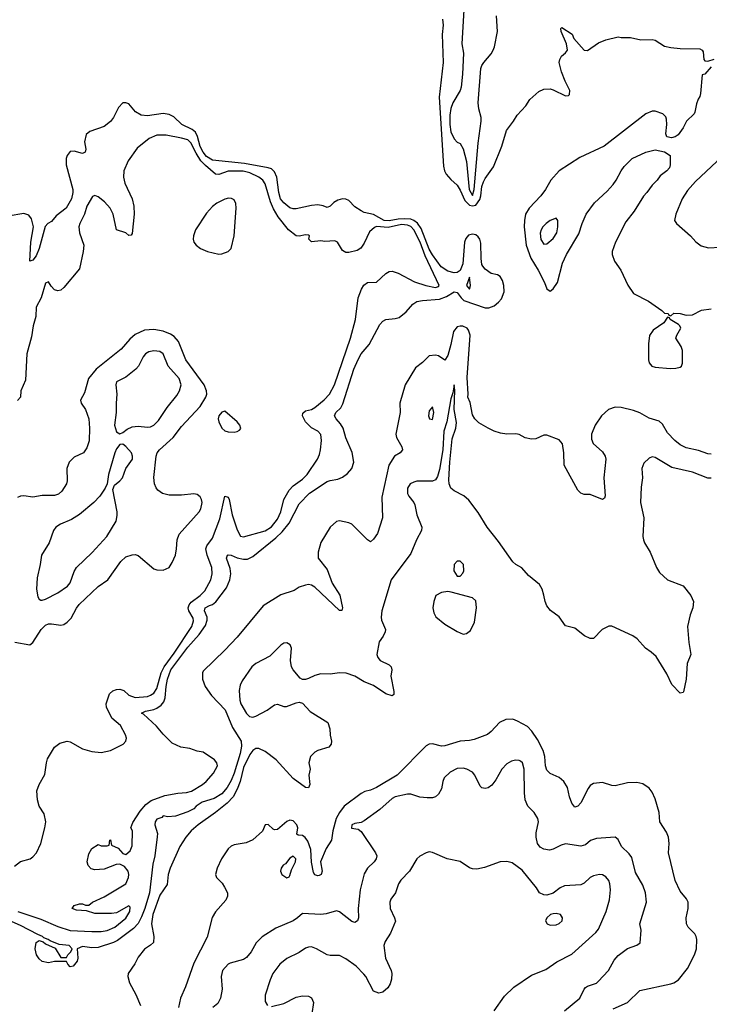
# Model space of a CAD drawing. Header units: inches. Extents: x 1473912 to 1647258, y 640388 to 773423.
# Tile 305 of 420: x 1525464 to 1529919, y 743071 to 749426. Entities that reach past the tile are written whole.
import ezdxf

# ---------------------------------------------------------------- set-up
doc = ezdxf.new("R2010")
doc.units = ezdxf.units.IN
doc.header["$MEASUREMENT"] = 0
doc.layers.add('B5724', color=7, linetype='Continuous')

msp = doc.modelspace()

# ---------------------------------------------------------------- linework, layer by layer
at = {"layer": 'B5724', "color": 5}
for points, elevation in [([(1528332.2, 749490), (1528320.6, 749270), (1528330.1, 749210), (1528325.3, 749074.7), (1528316.3, 748990), (1528310.1, 748969.9), (1528262.5, 748890), (1528248.2, 748851.8), (1528243.1, 748810), (1528243.6, 748750), (1528250, 748702.6), (1528270, 748657.4), (1528290, 748636.5), (1528310, 748626), (1528330, 748593.4), (1528350.1, 748510.1), (1528368.2, 748330), (1528390, 748291.3), (1528399.6, 748330), (1528425, 748630), (1528446.3, 748770), (1528446.2, 748793.8), (1528429.9, 748850), (1528426.2, 748890), (1528444.1, 749110), (1528449.8, 749130), (1528462.6, 749150), (1528510, 749205.7), (1528522.8, 749230), (1528530.7, 749250), (1528549.8, 749350), (1528543.5, 749450)], 680), ([(1528196, 749430), (1528199.6, 749390), (1528192.3, 749330), (1528199.6, 749150), (1528173.9, 748926.1), (1528201, 748481), (1528208.4, 748450), (1528219.8, 748430), (1528250, 748394.2), (1528290, 748357.3), (1528310, 748326.7), (1528339.9, 748259.9), (1528370, 748227.9), (1528390, 748224.1), (1528410, 748229.7), (1528435.6, 748264.4), (1528443.4, 748290), (1528450.3, 748349.7), (1528459.9, 748380.1), (1528470, 748401.3), (1528523.9, 748476.1), (1528577.7, 748610), (1528609.7, 748710.3), (1528655.1, 748770), (1528677.2, 748810), (1528733.2, 748870), (1528759, 748910), (1528817.2, 748962.8), (1528850, 748978), (1528890, 748979.1), (1528910, 748973.4), (1528990, 748934), (1529010, 748936), (1529015.9, 748944.1), (1529018.4, 748970), (1528988.3, 749028.3), (1528963.6, 749090), (1528949.5, 749150), (1528953.2, 749170), (1528964, 749190), (1528990, 749211.3), (1529004, 749230), (1528995.8, 749270), (1528962.4, 749350), (1528959, 749370), (1528965.4, 749374.6), (1529033.2, 749333.2), (1529044.7, 749304.7), (1529110, 749228.4), (1529131.9, 749228.1), (1529204.1, 749275.9), (1529250, 749296), (1529330, 749316), (1529350, 749311.3), (1529408.9, 749311.1), (1529476.9, 749296.9), (1529550, 749298.8), (1529570, 749294.8), (1529630, 749254.8), (1529670, 749247.3), (1529730, 749240.5), (1529857.5, 749237.5), (1529872, 749230), (1529878.8, 749218.8), (1529882.8, 749170), (1529890, 749161), (1529910, 749158), (1529950, 749170.8)], 660), ([(1529930, 749121.2), (1529890, 749074), (1529872, 749070), (1529862, 748950), (1529858, 748930), (1529846.8, 748913.2), (1529836.8, 748883.2), (1529826, 748830), (1529821, 748819), (1529771.3, 748770), (1529750, 748728), (1529716.8, 748683.2), (1529698, 748670), (1529675.6, 748664.4), (1529645.2, 748670), (1529638, 748690), (1529645.1, 748750), (1529643.3, 748783.3), (1529638.3, 748798.3), (1529618.9, 748818.9), (1529570, 748835.4), (1529550, 748834.8), (1529510, 748818.2), (1529240.3, 748610), (1529082.9, 748537.1), (1528950, 748451.5), (1528894.4, 748390), (1528860.2, 748330), (1528830.2, 748290), (1528755.8, 748210), (1528732.3, 748170), (1528724.4, 748130), (1528723.4, 748090), (1528735.7, 747970), (1528765.9, 747885.9), (1528813.8, 747810), (1528855.2, 747730), (1528870, 747688.4), (1528890, 747674), (1528910, 747688.2), (1528937.8, 747730), (1528970, 747855.5), (1528996.4, 747910), (1529075.8, 748044.2), (1529096.9, 748110), (1529123.6, 748170), (1529177.1, 748242.9), (1529260.1, 748319.9), (1529297.5, 748362.5), (1529318.4, 748390), (1529350, 748450.8), (1529370, 748478.8), (1529421.2, 748530), (1529510, 748570.3), (1529570, 748586), (1529630, 748573.7), (1529666, 748550), (1529666, 748490), (1529661, 748470), (1529644.7, 748450), (1529602.5, 748417.5), (1529582.8, 748390), (1529550, 748359), (1529516, 748310), (1529493, 748287), (1529433, 748190), (1529379.5, 748120.5), (1529313.4, 747990), (1529290.7, 747930), (1529290.6, 747910), (1529307.3, 747867.3), (1529347.7, 747810), (1529393.5, 747713.5), (1529430, 747658.8), (1529526, 747610), (1529612, 747550), (1529630, 747532), (1529654, 747530), (1529658, 747518), (1529670, 747514), (1529690, 747531), (1529730.7, 747530.7), (1529770, 747518), (1529810, 747521), (1529869.6, 747550.4), (1529930, 747559.1)], 660), ([(1525452.7, 743670), (1525600.6, 743620.6), (1525710, 743572.8), (1525790, 743546.8), (1525930, 743540.5), (1525990, 743542.3), (1526030, 743548.7), (1526078, 743570), (1526150, 743628.2), (1526176.5, 743670), (1526178.3, 743698.3), (1526170, 743706), (1526090, 743661.6), (1526057, 743657), (1525950, 743657), (1525894.6, 743674.6), (1525830, 743679.3), (1525804, 743690), (1525815.3, 743710), (1525850, 743720.5), (1525870, 743720.7), (1525890, 743711), (1525910, 743711), (1525934, 743730), (1526010, 743764.4), (1526149.2, 743850), (1526166, 743890), (1526169, 743910), (1526164, 743930), (1526141.2, 743961.2), (1526110, 743975.3), (1526086.8, 743973.2), (1526010, 743944), (1525950, 743939), (1525926.3, 743946.3), (1525906.6, 743966.6), (1525899.3, 743990), (1525910, 744042), (1525930, 744078), (1525970, 744102), (1525990, 744094), (1526030, 744094), (1526042, 744098), (1526046, 744130), (1526050, 744132), (1526058, 744098), (1526099.8, 744079.8), (1526130, 744044.7), (1526150, 744038), (1526178.6, 744061.4), (1526190, 744094), (1526192, 744190), (1526182, 744210), (1526194.2, 744245.8), (1526241.5, 744318.5), (1526279.9, 744360.1), (1526314.1, 744385.9), (1526400.8, 744419.2), (1526485.3, 744434.7), (1526541.8, 744438.2), (1526572.9, 744447.1), (1526644.2, 744490), (1526668.7, 744510), (1526716.9, 744563.1), (1526740.9, 744610), (1526738.5, 744630), (1526723.1, 744650), (1526650, 744699), (1526610, 744704.2), (1526562.8, 744722.8), (1526505.2, 744730), (1526450, 744756.9), (1526390, 744815.5), (1526347.4, 744867.4), (1526264.1, 744944.1), (1526251.6, 744950), (1526277.3, 744962.7), (1526330, 744973.5), (1526350, 744982.3), (1526377.7, 745002.4), (1526396.1, 745023.9), (1526404.7, 745050), (1526410, 745121.6), (1526419.1, 745170), (1526441.5, 745230), (1526550, 745375.5), (1526622.8, 745457.2), (1526663.8, 745516.2), (1526675.4, 745550), (1526674.1, 745570), (1526658.1, 745610), (1526661.5, 745630), (1526690, 745646.3), (1526710, 745651.8), (1526732, 745668), (1526799.9, 745760.1), (1526821.1, 745810), (1526827.8, 745850), (1526823, 745883), (1526799.3, 745950), (1526806, 745970), (1526810, 745972.9), (1526830, 745969.1), (1526870, 745952.8), (1526910, 745943.5), (1526934.8, 745945.2), (1526970, 745960.7), (1527118.5, 746081.4), (1527159.7, 746120.3), (1527204.3, 746175.7), (1527270, 746300.8), (1527335.8, 746370), (1527450, 746444.6), (1527470, 746452.7), (1527519.5, 746460.5), (1527550, 746474), (1527581.8, 746498.2), (1527609.8, 746530), (1527623.2, 746570), (1527611.8, 746631.8), (1527570, 746726.6), (1527553.6, 746790), (1527537.5, 746817.5), (1527507.7, 746850), (1527497.6, 746870), (1527506.4, 746890), (1527538.7, 746921.3), (1527552.3, 746947.7), (1527623.3, 747170), (1527650, 747233), (1527670, 747270.2), (1527721.5, 747330), (1527790, 747458.4), (1527810, 747480.4), (1527830, 747490.3), (1527890, 747496.6), (1527915.2, 747504.8), (1527959.8, 747540.2), (1528003.2, 747590), (1528030, 747606.8), (1528065.4, 747614.6), (1528177, 747623), (1528220.9, 747639.1), (1528270, 747669.7), (1528290, 747664.6), (1528315.2, 747630), (1528333.5, 747613.5), (1528470, 747566.5), (1528493.9, 747566.1), (1528530, 747579.8), (1528558, 747602), (1528576.4, 747623.6), (1528594, 747670), (1528592.4, 747710), (1528583.5, 747743.5), (1528568.7, 747768.7), (1528550, 747779.6), (1528510, 747787.6), (1528470, 747816.9), (1528455.4, 747835.4), (1528450, 747846.6), (1528445.4, 747885.4), (1528444.1, 747984.1), (1528436, 748010), (1528425.6, 748025.6), (1528410, 748038.3), (1528390, 748042.7), (1528364, 748036), (1528345.5, 748014.5), (1528338.3, 747990), (1528326.6, 747850), (1528310, 747806.8), (1528290, 747795.1), (1528270, 747792), (1528230, 747802.1), (1528186.8, 747830), (1528130, 747909), (1528110, 747944.7), (1528057.6, 748077.6), (1528033.5, 748113.5), (1528010, 748130), (1527990, 748137.9), (1527950, 748140.9), (1527910, 748138.7), (1527850, 748126.9), (1527818.2, 748130), (1527750, 748168), (1527690, 748181.1), (1527670, 748191.6), (1527630, 748218.7), (1527590, 748258.6), (1527570, 748267.7), (1527550, 748268.8), (1527519.4, 748260.6), (1527493.8, 748246.2), (1527470, 748222.6), (1527450, 748213), (1527424.5, 748224.5), (1527390.5, 748230.5), (1527350, 748227.5), (1527250, 748205.8), (1527230, 748204.8), (1527210, 748211.6), (1527170, 748243.8), (1527149.9, 748270), (1527138, 748310), (1527126.2, 748410), (1527110, 748444.5), (1527090, 748463), (1527070, 748470.9), (1526917.4, 748497.4), (1526710, 748518.3), (1526670, 748543.9), (1526648.6, 748570), (1526630, 748606.5), (1526613, 748673), (1526599.2, 748699.2), (1526577.3, 748717.3), (1526511.6, 748750), (1526459.4, 748799.4), (1526430, 748813.6), (1526390, 748820.8), (1526290, 748806.3), (1526249.6, 748809.6), (1526212.3, 748832.3), (1526170, 748882), (1526150, 748888.7), (1526130, 748888.7), (1526101.4, 748858.6), (1526070, 748794), (1526050, 748769.3), (1526010, 748737.2), (1525916.3, 748703.7), (1525894.4, 748685.6), (1525882, 748638), (1525890.4, 748590), (1525886.8, 748570), (1525870, 748561.6), (1525817, 748577), (1525790, 748574.8), (1525770.2, 748550), (1525764.7, 748530), (1525764.8, 748490), (1525806.4, 748330), (1525807.3, 748310), (1525798.3, 748270), (1525764.7, 748210), (1525700.3, 748159.7), (1525670, 748124.5), (1525646.8, 748110), (1525628.5, 748091.5), (1525590.2, 747950), (1525570, 747901.2), (1525550, 747874), (1525530, 747868), (1525536.2, 747990), (1525552.3, 748090), (1525540.9, 748140.9), (1525523.7, 748163.7), (1525490, 748174.2), (1525390, 748158)], 660), ([(1525430, 743963.9), (1525470, 743992.9), (1525532.7, 744010), (1525550, 744023), (1525571.6, 744050), (1525600.9, 744110), (1525627, 744210), (1525632.3, 744250), (1525621.5, 744301.5), (1525589.2, 744350.8), (1525579.5, 744390), (1525575.1, 744450), (1525589.6, 744490), (1525625.7, 744554.3), (1525636.3, 744630), (1525644.4, 744655.6), (1525689.3, 744730), (1525722.7, 744757.3), (1525770, 744770.5), (1525790, 744766), (1525870, 744719.5), (1525930, 744702.6), (1525990, 744697.6), (1526050, 744710.4), (1526133.2, 744750), (1526149.6, 744770.4), (1526153.3, 744790), (1526148.3, 744810), (1526114.8, 744870), (1526058.6, 744918.6), (1526024.8, 744990), (1526022, 745010), (1526045, 745075), (1526064.8, 745095.2), (1526090, 745103.6), (1526110, 745104.6), (1526136.2, 745096.2), (1526170, 745065.5), (1526210, 745052.3), (1526290, 745058.6), (1526310, 745065.6), (1526330, 745080.1), (1526350.3, 745110), (1526377.1, 745210), (1526396.4, 745250), (1526462.2, 745337.8), (1526575.6, 745510), (1526585.9, 745545.9), (1526583.8, 745563.8), (1526556.4, 745610), (1526551.9, 745630), (1526558.4, 745650), (1526572.6, 745667.4), (1526630, 745710.1), (1526660, 745740), (1526698.8, 745810), (1526708.4, 745850), (1526705.6, 745890), (1526675.7, 745970), (1526667.2, 746010), (1526674, 746030), (1526710, 746079.2), (1526756, 746204), (1526790, 746350.3), (1526810, 746345.2), (1526817.6, 746330), (1526836.9, 746230), (1526870, 746133.7), (1526890, 746092.2), (1526910, 746087.6), (1527050, 746127.8), (1527090, 746153.3), (1527130, 746201.6), (1527151.2, 746250), (1527171.3, 746330), (1527205.2, 746390), (1527230, 746416.6), (1527290, 746460.4), (1527321.2, 746490), (1527387.9, 746590), (1527401.2, 746618.8), (1527407.3, 746650), (1527413.7, 746710), (1527409.8, 746749.8), (1527391.1, 746770), (1527350, 746792.3), (1527310.8, 746830), (1527291.1, 746870), (1527292.8, 746887.2), (1527310, 746901.1), (1527350, 746911.1), (1527370, 746922.3), (1527430, 746972), (1527465, 747010), (1527498.3, 747070), (1527601.3, 747370), (1527633.7, 747490), (1527650.8, 747630), (1527672.4, 747687.6), (1527687.7, 747712.3), (1527710, 747730.3), (1527770, 747731.8), (1527830, 747788.8), (1527850, 747800.3), (1527870, 747802.3), (1527910, 747790.2), (1528014.4, 747734.4), (1528087.7, 747710), (1528150, 747698), (1528170, 747703), (1528174.3, 747710), (1528082.8, 747902.8), (1528050.9, 747990.9), (1528010, 748069), (1527990, 748090.9), (1527970, 748100.1), (1527930, 748103.6), (1527845.5, 748085.5), (1527770, 748090.3), (1527755.4, 748084.6), (1527723.6, 748056.4), (1527690, 747984.2), (1527668.1, 747951.9), (1527644.4, 747935.6), (1527590, 747922.9), (1527570, 747923.7), (1527550, 747936), (1527516.2, 747990), (1527499, 747999), (1527435.1, 747995.1), (1527410, 747998.4), (1527350, 747991.5), (1527331.5, 748010), (1527337, 748030), (1527330, 748034.7), (1527310, 748036.8), (1527270, 748028.9), (1527250, 748031.5), (1527201.1, 748070), (1527134.6, 748154.6), (1527104.6, 748204.6), (1527084.7, 748250), (1527050, 748367.6), (1527033.9, 748390), (1527009, 748409), (1526950, 748437.6), (1526907.8, 748447.8), (1526810, 748449), (1526750, 748427.6), (1526730, 748429.9), (1526664.6, 748484.6), (1526635.1, 748515.1), (1526603.6, 748563.6), (1526570, 748631), (1526550, 748649.9), (1526510, 748662.3), (1526410, 748681.2), (1526350, 748681.4), (1526300.1, 748659.9), (1526223.8, 748596.2), (1526164.4, 748515.6), (1526137.5, 748450), (1526134.3, 748410), (1526142.7, 748370), (1526191.4, 748270), (1526201.4, 748221.4), (1526203.1, 748170), (1526190, 748046), (1526184.7, 748035.3), (1526170, 748033.2), (1526149.7, 748049.7), (1526090, 748069.4), (1526067.9, 748170), (1526048.7, 748210), (1526011.9, 748250), (1525970, 748282.4), (1525950, 748291.1), (1525934.9, 748285.1), (1525898.3, 748221.8), (1525883.7, 748170), (1525851.8, 748110), (1525846.8, 748090), (1525851.5, 748050), (1525877.6, 747970), (1525874.9, 747930), (1525850, 747819), (1525750, 747697.2), (1525730, 747680.9), (1525710, 747677), (1525690, 747682), (1525666.7, 747706.7), (1525650, 747733.2), (1525630, 747725.2), (1525602.7, 747630), (1525571, 747570), (1525569.2, 747510), (1525550.1, 747450), (1525540.1, 747379.9), (1525510.6, 747269.4), (1525500.7, 747099.3), (1525472.1, 747030), (1525470, 746989.6), (1525450, 746967.6)], 680), ([(1530000, 748554.9), (1529995.5, 748550), (1529967.9, 748510), (1529830, 748382.2), (1529777.1, 748322.9), (1529743.2, 748270), (1529702, 748170), (1529694.9, 748130), (1529707.7, 748110), (1529798.4, 748030), (1529831.5, 747991.5), (1529867.4, 747967.4), (1529914.6, 747954.6), (1529990, 747957.3), (1530000, 747956.9)], 680), ([(1529930, 746622.8), (1529910, 746624.2), (1529850, 746645.3), (1529770, 746662.4), (1529730, 746682.3), (1529696.3, 746710), (1529650, 746760.5), (1529616.1, 746816.1), (1529594.3, 746834.3), (1529530, 746855.2), (1529470, 746888.7), (1529430, 746903), (1529350, 746924.1), (1529310, 746925.5), (1529267.7, 746910), (1529222.2, 746870), (1529182.6, 746810), (1529157.3, 746750), (1529158.5, 746718.5), (1529168.8, 746690), (1529230, 746636.4), (1529247, 746610), (1529250.3, 746590), (1529237.4, 746470), (1529247.1, 746352.9), (1529241, 746339), (1529228.7, 746328.7), (1529150, 746361.2), (1529110, 746360.9), (1529090, 746369.4), (1529070, 746389.3), (1528980.7, 746550), (1528979.7, 746630), (1528970, 746688), (1528950, 746715.3), (1528870, 746745.2), (1528850, 746745.2), (1528798.5, 746721.5), (1528770, 746719.5), (1528730, 746727.3), (1528690, 746749.6), (1528670, 746754), (1528611.9, 746751.9), (1528570, 746758), (1528528.7, 746770), (1528490, 746789.4), (1528430, 746825.1), (1528403.7, 746850), (1528390, 746875.3), (1528374.7, 746954.7), (1528359.3, 746990), (1528362, 747010), (1528355.7, 747115.7), (1528373.3, 747390), (1528362.9, 747422.9), (1528354.1, 747434.1), (1528327.7, 747447.7), (1528310, 747448.8), (1528290, 747442.7), (1528265.6, 747414.4), (1528250, 747329.6), (1528230, 747259.5), (1528210, 747228), (1528170, 747256.3), (1528150, 747261.1), (1528110, 747255.6), (1528067.1, 747212.9), (1528021.4, 747178.6), (1527954.1, 747070), (1527920.8, 746950), (1527921.3, 746890), (1527894.4, 746750), (1527897.5, 746730), (1527932.2, 746670), (1527936.4, 746650), (1527922, 746630), (1527884.6, 746610), (1527849.5, 746550), (1527804.2, 746344.2), (1527808, 746210), (1527776.4, 746110), (1527750, 746072.3), (1527730, 746057), (1527710, 746069.6), (1527610, 746169.3), (1527590, 746178.4), (1527530, 746191.8), (1527510, 746187.3), (1527470, 746151.2), (1527409.2, 746050.8), (1527391.9, 745990), (1527393, 745950), (1527450, 745877), (1527481.8, 745790), (1527533, 745713), (1527550.2, 745630), (1527546, 745614), (1527530, 745612.3), (1527370, 745763.7), (1527350, 745777), (1527330, 745780.9), (1527310, 745776), (1527270, 745762.7), (1527236.9, 745743.1), (1527150, 745714.8), (1527037.7, 745642.3), (1526870, 745441.1), (1526790, 745356.2), (1526650, 745221.2), (1526644.9, 745210), (1526644.9, 745170), (1526662.4, 745122.4), (1526703.8, 745063.8), (1526791.5, 744971.5), (1526837.9, 744857.9), (1526894, 744770), (1526896.7, 744736.7), (1526888.9, 744690), (1526850, 744563.5), (1526830, 744515), (1526804.2, 744470), (1526770, 744430.6), (1526720.6, 744399.4), (1526643.1, 744376.9), (1526604.4, 744350), (1526590, 744334), (1526550, 744312.7), (1526470, 744286), (1526422, 744282), (1526390, 744288), (1526382, 744278), (1526350, 744266.6), (1526338.4, 744250), (1526336.3, 744230), (1526354, 744174), (1526353.2, 744153.2), (1526336.8, 744030), (1526323.3, 743976.7), (1526301.7, 743790), (1526272.5, 743690), (1526250, 743635.8), (1526230, 743593.6), (1526199.8, 743560.2), (1526096.7, 743483.3), (1526069.8, 743469.8), (1525970, 743438.2), (1525930, 743436.8), (1525870, 743443.5), (1525836, 743430), (1525840.7, 743370), (1525835.5, 743350), (1525810, 743317.2), (1525790, 743314), (1525774, 743330), (1525767.3, 743347.3), (1525690, 743348), (1525650, 743339), (1525610, 743347.3), (1525590, 743364.5), (1525572.3, 743390), (1525564.2, 743430), (1525570, 743471), (1525590, 743484), (1525615.5, 743475.5), (1525630, 743462.8), (1525693.2, 743433.2), (1525730, 743374), (1525767.3, 743372.7), (1525774, 743390), (1525794, 743410), (1525803.7, 743430), (1525782.7, 743450), (1525718.3, 743458.3), (1525660.8, 743480.8), (1525649, 743490), (1525620.4, 743500.4), (1525612, 743510), (1525581.1, 743521.1), (1525470, 743579.1), (1525337.5, 743637.5)], 660), ([(1525431.7, 745408.3), (1525530, 745392.4), (1525550, 745407.3), (1525602.6, 745490), (1525630, 745517.5), (1525650, 745526.2), (1525670, 745528), (1525730, 745519.1), (1525750, 745523.6), (1525770, 745538.3), (1525796.6, 745563.4), (1525830, 745627.2), (1525848.8, 745651.2), (1525970, 745768.8), (1526033, 745810), (1526117.6, 745930), (1526150, 745960.3), (1526190, 745972.8), (1526210, 745974.3), (1526230, 745968.9), (1526330, 745882.3), (1526350, 745874.9), (1526390, 745872.8), (1526430, 745890.3), (1526450, 745922.4), (1526469.9, 745970.1), (1526478, 746010), (1526481.8, 746070), (1526494.5, 746105.5), (1526623.2, 746250), (1526634.9, 746270), (1526643, 746310), (1526639.2, 746330), (1526630, 746347.4), (1526610, 746361.5), (1526590, 746365.9), (1526510, 746356.9), (1526430, 746357), (1526387.2, 746367.2), (1526355.6, 746390), (1526344.7, 746404.7), (1526335.4, 746430), (1526330.9, 746470.9), (1526346.5, 746610), (1526352.7, 746630), (1526367.7, 746650), (1526454.8, 746730), (1526510, 746799.6), (1526629.8, 746930.2), (1526665.6, 746990), (1526672, 747010), (1526671.8, 747030), (1526656.8, 747070), (1526537.8, 747230), (1526490.7, 747350), (1526462, 747382), (1526437.4, 747397.4), (1526390, 747416.5), (1526330, 747426.8), (1526270, 747422.3), (1526210, 747393.8), (1526175.2, 747364.8), (1526119.6, 747300.4), (1525957.2, 747170), (1525908, 747110), (1525882.7, 747017.4), (1525856.3, 746970), (1525861.6, 746950), (1525890.2, 746910.2), (1525911.6, 746850), (1525915.9, 746790), (1525913.1, 746706.9), (1525898, 746662), (1525875.6, 746630), (1525816.5, 746603.5), (1525783.1, 746570), (1525768.9, 746530), (1525770.2, 746450), (1525765.5, 746430), (1525736.3, 746383.7), (1525715.6, 746364.4), (1525690, 746355.3), (1525610, 746354.7), (1525550, 746344.7), (1525490, 746353.3), (1525470, 746351.1), (1525450, 746342)], 720), ([(1529930, 746468.1), (1529910, 746467.1), (1529810, 746506), (1529676.8, 746536.8), (1529570, 746600.5), (1529550, 746604.2), (1529530, 746596.2), (1529496.4, 746563.6), (1529482.4, 746530), (1529486.5, 746470), (1529478.5, 746410), (1529475.4, 746310), (1529495.9, 746210), (1529489.4, 746090), (1529493, 746070), (1529499.7, 746050), (1529537.6, 745990), (1529577, 745890), (1529598, 745858), (1529650, 745810.3), (1529750, 745772), (1529799.3, 745710), (1529816.3, 745670), (1529813, 745630), (1529794.8, 745585.2), (1529777.3, 745510), (1529786.4, 745406.4), (1529799.3, 745330), (1529776.5, 745270), (1529768.9, 745170), (1529751.7, 745088.3), (1529750, 745084), (1529730, 745079.5), (1529676.2, 745136.2), (1529644.4, 745204.4), (1529575.1, 745315.1), (1529544.1, 745344.1), (1529507.3, 745370), (1529453.3, 745430), (1529425.1, 745450), (1529290, 745511.6), (1529270, 745511.8), (1529227.7, 745490), (1529170, 745432.7), (1529150, 745432.3), (1529113.2, 745450), (1529050, 745499.3), (1528990, 745513.2), (1528950, 745572.3), (1528894, 745614), (1528870, 745642.7), (1528858, 745670), (1528851.1, 745711.1), (1528838.4, 745750), (1528821.2, 745781.2), (1528750, 745839), (1528707.5, 745887.5), (1528670, 745909.3), (1528650, 745926.6), (1528558.2, 746058.2), (1528484.4, 746150), (1528426.5, 746246.5), (1528364.9, 746324.9), (1528332.4, 746352.4), (1528270, 746385.1), (1528250, 746401.7), (1528239.5, 746430), (1528236.9, 746456.9), (1528242.2, 746570), (1528258.8, 746721.2), (1528281.6, 746790), (1528285.5, 746825.5), (1528271.8, 746910), (1528274.8, 747034.8), (1528270, 747069), (1528263.1, 747016.9), (1528250, 746978), (1528223.9, 746830), (1528204, 746770), (1528197.2, 746650), (1528176.6, 746523.4), (1528162.4, 746477.6), (1528150, 746457.2), (1528130, 746447.6), (1528030, 746447.4), (1528010, 746442), (1527987, 746430), (1527970, 746402), (1527969.1, 746369.1), (1527978.4, 746350), (1528010, 746310.5), (1528015.8, 746295.8), (1528030.3, 746230), (1528061.7, 746150), (1528059.5, 746130), (1528027.7, 746070), (1527990, 745980.7), (1527864.2, 745810), (1527803.2, 745610), (1527798.9, 745570), (1527802.3, 745550), (1527827, 745490), (1527825.5, 745474.5), (1527812.5, 745447.5), (1527786, 745410), (1527770.3, 745330), (1527778, 745310), (1527792.7, 745290), (1527850, 745262), (1527864.4, 745250), (1527867.2, 745230), (1527862, 745190), (1527882, 745090), (1527880.4, 745070), (1527870, 745063.1), (1527830, 745074.2), (1527749.9, 745129.9), (1527690, 745153.2), (1527630, 745189.9), (1527572.5, 745207.5), (1527530, 745209.8), (1527470, 745201.7), (1527410, 745204.2), (1527370, 745194.5), (1527330, 745173.2), (1527310, 745168.7), (1527290, 745168.7), (1527275.5, 745175.5), (1527230, 745229.3), (1527220.5, 745250), (1527213.3, 745290), (1527219.6, 745370), (1527211.2, 745391.2), (1527190, 745403.7), (1527170, 745402), (1527150.8, 745390), (1527080.7, 745319.3), (1526990, 745271.8), (1526964.4, 745250), (1526900.7, 745159.3), (1526887.9, 745132.1), (1526882.6, 745097.4), (1526886.6, 745033.4), (1526893.7, 745010), (1526930, 744948.9), (1526948.4, 744928.4), (1526970, 744925), (1526990, 744931.4), (1527062.6, 744970), (1527110, 745003.2), (1527130, 745009.2), (1527170, 744993.7), (1527187.5, 744992.5), (1527250, 745018), (1527270, 745020.7), (1527290, 745016), (1527341.2, 744961.2), (1527454.4, 744890), (1527467, 744850), (1527468.9, 744808.9), (1527478.4, 744770), (1527476.3, 744750), (1527461, 744730), (1527390, 744708.5), (1527370, 744698.3), (1527342, 744670), (1527332.3, 744630), (1527339.6, 744590), (1527332.3, 744550), (1527338.7, 744490), (1527330, 744468.9), (1527310, 744470.7), (1527230, 744527.7), (1527121, 744650), (1527050, 744702.6), (1527010, 744722.7), (1526990, 744721.7), (1526970, 744709.1), (1526950, 744684.5), (1526910, 744599.9), (1526888.4, 744510), (1526870, 744459.2), (1526844.2, 744410), (1526805.2, 744370), (1526730, 744309.5), (1526616.4, 744230), (1526571.9, 744190), (1526536.4, 744150), (1526499.1, 744090), (1526436.6, 743950), (1526423.3, 743910), (1526415.7, 743844.3), (1526370, 743774.8), (1526325.1, 743650), (1526316.3, 743590), (1526330.1, 743509.9), (1526329.3, 743470.7), (1526310, 743452.4), (1526270, 743427.3), (1526230, 743376.2), (1526207.3, 743332.7), (1526165.3, 743270), (1526162.6, 743250), (1526172.9, 743210), (1526214.9, 743134.9), (1526244.1, 743064.1)], 680), ([(1529298.1, 743041.9), (1529390, 743083.8), (1529470, 743160.2), (1529670, 743203.2), (1529690, 743210.3), (1529719.6, 743230), (1529777.9, 743302.1), (1529823.5, 743390), (1529836.8, 743430), (1529838.3, 743490), (1529834.8, 743510), (1529825.8, 743525.8), (1529781.7, 743570), (1529770.9, 743590), (1529769.8, 743629.8), (1529783.5, 743690), (1529782.7, 743730), (1529772.5, 743752.5), (1529730, 743801.6), (1529698, 743870), (1529656.2, 744050), (1529659.2, 744110), (1529655.4, 744150), (1529642, 744182), (1529600.4, 744250), (1529595.8, 744310), (1529570, 744397.2), (1529550, 744440.9), (1529530, 744467), (1529490, 744493.3), (1529450, 744502), (1529390, 744500.4), (1529310, 744481.3), (1529290, 744483), (1529230, 744503), (1529170, 744496.3), (1529150, 744483.6), (1529136.1, 744463.9), (1529090, 744371.8), (1529070, 744349.6), (1529050, 744344.5), (1529030, 744369.2), (1529015.3, 744410), (1529003.1, 744470), (1528980.3, 744510), (1528950, 744534.8), (1528890, 744561.2), (1528870, 744582.6), (1528861.1, 744610), (1528856.7, 744670), (1528845.9, 744710), (1528810, 744779.7), (1528773.5, 744833.5), (1528743.7, 744863.7), (1528679.7, 744899.7), (1528650, 744910.7), (1528604.9, 744910), (1528563.1, 744890), (1528510, 744831.5), (1528486.5, 744813.5), (1528399.2, 744780.8), (1528370, 744773.6), (1528310, 744769.8), (1528210, 744738.6), (1528190, 744738.3), (1528130, 744752.2), (1528110, 744750.6), (1528090, 744740.3), (1527902.3, 744550), (1527770, 744469.8), (1527730, 744453.7), (1527694.6, 744445.4), (1527670, 744432.6), (1527560.8, 744350), (1527530.2, 744310), (1527508.2, 744270), (1527486.3, 744190), (1527478.9, 744130), (1527443.1, 744076.9), (1527408.1, 743990), (1527418.5, 743930), (1527411.4, 743908.6), (1527398, 743902), (1527390, 743899.7), (1527370, 743906.6), (1527362.2, 743922.2), (1527350, 743989), (1527344.7, 744070), (1527324.5, 744124.5), (1527308.6, 744148.6), (1527290, 744160.2), (1527262, 744162), (1527255.1, 744170), (1527261.5, 744210), (1527254.9, 744230), (1527230, 744254.7), (1527210, 744259.1), (1527190, 744251.5), (1527130, 744199.8), (1527110, 744198), (1527102.2, 744202.2), (1527070, 744232.3), (1527050.9, 744229.1), (1527032.2, 744187.8), (1526970, 744132), (1526927.5, 744112.5), (1526850, 744100.5), (1526830, 744092.6), (1526810, 744075.8), (1526768, 744010), (1526740.2, 743950), (1526729.2, 743910), (1526735.3, 743890), (1526772.4, 743852.4), (1526788.2, 743828.2), (1526806.7, 743790), (1526806.9, 743770), (1526795.7, 743744.3), (1526730, 743668), (1526707.4, 743632.6), (1526675.9, 743504.1), (1526590, 743337.7), (1526536.1, 743183.9), (1526502.6, 743110), (1526490.6, 743050)], 720), ([(1528983.6, 743030), (1529081.6, 743110), (1529109.7, 743170), (1529120, 743180), (1529131.6, 743188.4), (1529190, 743208.9), (1529201.2, 743218.8), (1529266.9, 743290), (1529303.7, 743356.3), (1529330, 743387.2), (1529390, 743432.2), (1529450, 743454), (1529472, 743468), (1529478.3, 743550), (1529471.2, 743590), (1529512.4, 743730), (1529507.3, 743790), (1529490, 743839.5), (1529441.6, 743921.6), (1529418, 744018), (1529401.8, 744041.8), (1529352.8, 744090), (1529330, 744134.5), (1529310, 744149.7), (1529190, 744141.6), (1529151.9, 744128.1), (1529118.8, 744101.2), (1529090, 744092.1), (1528990, 744106.2), (1528961.3, 744098.7), (1528910, 744073.3), (1528887.2, 744067.2), (1528850, 744072.6), (1528826.6, 744086.6), (1528809.8, 744110), (1528800.8, 744150), (1528801.4, 744178.6), (1528814.7, 744250), (1528811.6, 744270), (1528788.5, 744308.5), (1528747.3, 744350), (1528729.6, 744390), (1528724.4, 744435.6), (1528722.8, 744590), (1528712.1, 744630), (1528700.3, 744640.3), (1528690, 744645.7), (1528666.9, 744646.9), (1528640.2, 744639.8), (1528610, 744623.5), (1528579.7, 744590), (1528540.6, 744519.4), (1528515.2, 744484.8), (1528490, 744467.6), (1528470, 744464.2), (1528450, 744467.8), (1528438.2, 744478.2), (1528403.9, 744550), (1528389.6, 744570), (1528352.3, 744590), (1528330, 744596), (1528290, 744593.1), (1528245.5, 744570), (1528206.3, 744533.7), (1528197.6, 744510), (1528190, 744462), (1528170, 744428.7), (1528150.5, 744409.5), (1528130, 744403.7), (1528097.1, 744402.9), (1528050, 744407.8), (1527990, 744426.6), (1527970, 744427.2), (1527890, 744410.6), (1527870, 744400.7), (1527791.2, 744328.8), (1527690, 744255.4), (1527670, 744244.2), (1527630, 744238.3), (1527609.3, 744230), (1527608.6, 744208.6), (1527650, 744202.3), (1527670, 744187.6), (1527762.8, 744050), (1527770.2, 744030), (1527766.9, 744010), (1527753.6, 743990), (1527710, 743949.6), (1527690, 743913.2), (1527664, 743810), (1527650.2, 743690), (1527651.9, 743630), (1527646, 743610), (1527630, 743599.7), (1527610, 743606.2), (1527530, 743669.3), (1527510, 743674), (1527444.4, 743655.6), (1527409.1, 743650.9), (1527290, 743658), (1527259.3, 743630), (1527230, 743611.2), (1527117.8, 743562.2), (1527030, 743506.3), (1526992, 743468), (1526959.7, 743410), (1526930, 743373.5), (1526910, 743361.2), (1526823.1, 743336.9), (1526810, 743329.6), (1526774.4, 743290), (1526764.6, 743250), (1526772.6, 743170), (1526762.3, 743110), (1526743.5, 743076.5), (1526712.4, 743050)], 740), ([(1528528.3, 743030), (1528595, 743125), (1528657.2, 743182.8), (1528770, 743260.3), (1528863.5, 743296.5), (1528933.5, 743346.5), (1529030, 743394.4), (1529185.4, 743534.6), (1529203.4, 743556.6), (1529252.5, 743670), (1529273.4, 743746.6), (1529280.2, 743810), (1529276.7, 743850), (1529269.1, 743870), (1529250, 743894), (1529230, 743906), (1529210, 743909.9), (1529170, 743900.5), (1529149.7, 743890.3), (1529110, 743853.5), (1529090, 743843.2), (1528983.4, 743836.6), (1528956.1, 743823.9), (1528910, 743788.2), (1528870, 743775.1), (1528850, 743776.9), (1528822.9, 743790), (1528802.3, 743822.2), (1528710, 743936.9), (1528644.9, 743984.9), (1528610, 743993.6), (1528568.2, 743991.8), (1528465.8, 743954.2), (1528416.4, 743943.6), (1528390, 743945.1), (1528370, 743951.8), (1528310, 743993), (1528225.2, 744010), (1528130, 744051.1), (1528110, 744054.7), (1528090.3, 744049.7), (1528050, 744027.6), (1528030, 744009.6), (1527981.5, 743930), (1527926.6, 743873.4), (1527912, 743850), (1527891.3, 743790), (1527862.3, 743750), (1527854.6, 743730), (1527858.3, 743690), (1527886.3, 743630), (1527891.7, 743608.3), (1527860.3, 743530), (1527824, 743476), (1527816.1, 743450), (1527826.5, 743370), (1527864.6, 743290), (1527868.7, 743270), (1527866.7, 743233.3), (1527857.4, 743202.6), (1527842.4, 743177.6), (1527810.4, 743149.6), (1527783.2, 743143.2), (1527750, 743156), (1527699.8, 743250), (1527686.7, 743266.8), (1527637, 743317), (1527570, 743364.4), (1527530, 743385.4), (1527470, 743386.6), (1527450, 743391.2), (1527382, 743430), (1527350, 743441.5), (1527330, 743440.9), (1527310, 743432.9), (1527270, 743406.6), (1527190, 743367.1), (1527145.2, 743330), (1527098.6, 743270), (1527081.2, 743230), (1527050.3, 743130), (1527049, 743089), (1527063.9, 743063.9)], 760), ([(1527090, 743056.4), (1527170, 743075.8), (1527250, 743116.5), (1527290, 743127.2), (1527330, 743123.7), (1527350, 743112.4), (1527362.3, 743082.3), (1527350.3, 743010)], 760)]:
    msp.add_lwpolyline(points, dxfattribs=dict(at, elevation=elevation))
for points, elevation in [([(1526813.7, 748273.7), (1526790, 748268.7), (1526737.9, 748242.1), (1526710, 748219.7), (1526670, 748176.9), (1526599.6, 748070), (1526586.3, 748030), (1526584.9, 748010), (1526588.9, 747990), (1526604.4, 747970), (1526632.7, 747950), (1526676.3, 747930), (1526750, 747912.3), (1526770, 747914.4), (1526810, 747929.1), (1526830.9, 747950), (1526849.8, 748030), (1526862.4, 748210), (1526859.8, 748239.8), (1526850, 748262.9), (1526832.5, 748272.5)], 720), ([(1528930, 748146), (1528890, 748129.7), (1528864.6, 748110), (1528843.5, 748090), (1528833, 748070), (1528827.3, 748047.3), (1528830, 748007.7), (1528850, 747977.6), (1528870, 747979.5), (1528910, 748014.3), (1528933.8, 748050), (1528941, 748090), (1528940.1, 748120.1), (1528939.6, 748130)], 680), ([(1528370, 747764), (1528350.6, 747710), (1528370, 747687.2), (1528376.5, 747710)], 680), ([(1529650, 747506), (1529624.7, 747470), (1529557.1, 747422.9), (1529532.4, 747387.6), (1529526, 747334), (1529526, 747230), (1529530, 747211.3), (1529548, 747190), (1529570, 747183.7), (1529665.1, 747174.9), (1529703.7, 747176.3), (1529730, 747182.8), (1529739, 747190), (1529746, 747210), (1529745.2, 747290), (1529736.6, 747316.6), (1529702.7, 747370), (1529709.2, 747390), (1529734.6, 747434.6), (1529728.7, 747450), (1529719.3, 747459.3), (1529666, 747490), (1529662, 747502)], 660), ([(1526330, 747289.8), (1526298.1, 747281.9), (1526276.5, 747270), (1526260.7, 747250), (1526231, 747190), (1526213.5, 747170), (1526150, 747119.8), (1526090.3, 747089.7), (1526085.2, 747070), (1526092.4, 747010), (1526086.7, 746950), (1526087.2, 746890), (1526077, 746810), (1526090, 746766.8), (1526110, 746754), (1526130, 746760.7), (1526157.4, 746782.6), (1526190, 746797.6), (1526230, 746802.6), (1526290, 746795.6), (1526310, 746798.3), (1526330, 746808.9), (1526360, 746840), (1526416, 746924), (1526479.1, 747000.9), (1526497, 747030), (1526506.2, 747070), (1526495, 747110), (1526422.3, 747190), (1526390, 747269.6), (1526370, 747283.9)], 740), ([(1528130, 746927), (1528110, 746901.2), (1528104.4, 746870), (1528110.6, 746850.6), (1528130, 746844.9), (1528138.9, 746890)], 680), ([(1526790, 746899), (1526770, 746894), (1526750.7, 746870), (1526746.7, 746850), (1526750.4, 746830), (1526770, 746790.6), (1526790, 746772.7), (1526810, 746765.7), (1526850, 746763.1), (1526870, 746768.2), (1526883.7, 746776.3), (1526891.9, 746788.1), (1526886.6, 746810), (1526869.4, 746830)], 720), ([(1526130, 746686), (1526110, 746685.2), (1526090, 746657.2), (1526078, 746630), (1526038.4, 746490), (1526028.2, 746430), (1526017, 746403), (1525982, 746350), (1525942.6, 746310), (1525850, 746232.1), (1525799.4, 746200.6), (1525728, 746170), (1525698.4, 746150), (1525683.1, 746130), (1525655.5, 746050), (1525604, 745970), (1525596.3, 745910), (1525576, 745824), (1525572.7, 745750), (1525582.2, 745702.2), (1525590, 745686), (1525600.7, 745680.7), (1525610, 745679.5), (1525630, 745686.7), (1525710, 745727.5), (1525772.9, 745770), (1525790, 745792.2), (1525815.9, 745864.1), (1525830.5, 745889.5), (1525931.7, 745988.3), (1526027.2, 746090), (1526087.6, 746190), (1526094.6, 746225.4), (1526093.3, 746250), (1526065.1, 746394.9), (1526077.4, 746422.6), (1526110, 746448.8), (1526128.3, 746470), (1526149.7, 746530), (1526192.9, 746590), (1526192.8, 746610), (1526185.4, 746630), (1526150, 746672)], 740), ([(1528290, 745932), (1528270.2, 745909.8), (1528268.5, 745870), (1528290, 745835.3), (1528310, 745834), (1528326.8, 745853.2), (1528333.3, 745870), (1528331.4, 745910), (1528310, 745930.9)], 720), ([(1528230, 745734.6), (1528190, 745729.8), (1528153.1, 745710), (1528138.5, 745670), (1528132, 745630), (1528138.6, 745598.6), (1528152.9, 745572.8), (1528210, 745523.8), (1528290, 745477.7), (1528330, 745461.3), (1528350, 745464.9), (1528375.9, 745484.1), (1528402.7, 745537.3), (1528415.4, 745630), (1528410, 745675.6), (1528390, 745694), (1528252.1, 745732.1)], 720), ([(1527230, 744027.3), (1527210, 744013.6), (1527181.1, 743978.9), (1527166.7, 743970), (1527153, 743950), (1527148.4, 743930), (1527157.3, 743910), (1527190, 743887.7), (1527205.6, 743894.4), (1527210, 743902), (1527220.7, 743939.3), (1527245.1, 743990), (1527247.3, 744010)], 740), ([(1528930, 743657.8), (1528910, 743656.3), (1528892.4, 743650), (1528869.1, 743630), (1528860.3, 743610), (1528870.7, 743590), (1528890, 743582.3), (1528930, 743585.2), (1528950, 743594), (1528967.6, 743610), (1528971.5, 743630), (1528956.9, 743650)], 780)]:
    msp.add_lwpolyline(points, close=True, dxfattribs=dict(at, elevation=elevation))

doc.saveas('drawing.dxf')
